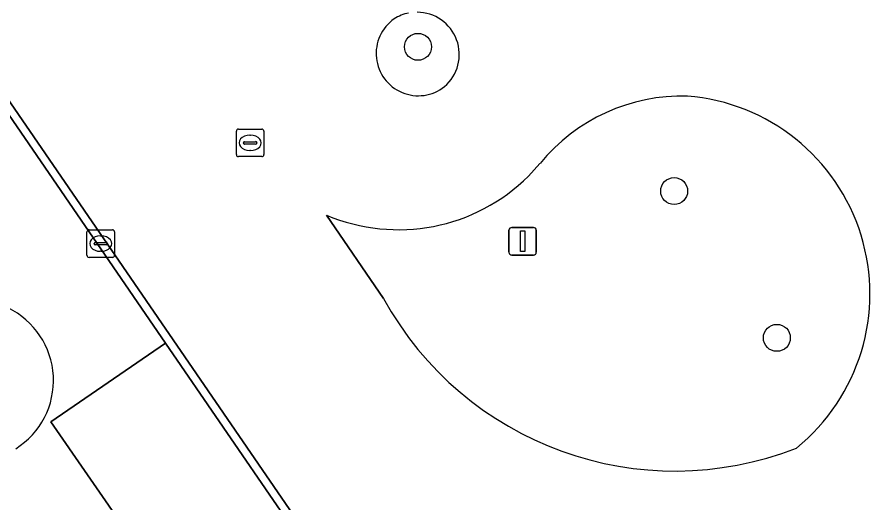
# Model space of a CAD drawing. Extents: x 155275 to 156265, y 382654 to 383635.
# Drawn here: x 155882.78 to 155913.77, y 383152.82 to 383170.46 of the extents above; entities that cross this region are included whole.
import ezdxf

# ---------------------------------------------------------------- set-up
doc = ezdxf.new("R2010")
doc.units = 0
for name, color, linetype in [('IMGEO_Boom', 7, 'Continuous'), ('IMGEO_Groenvoorziening', 7, 'Continuous'), ('IMGEO_Kolk', 7, 'Continuous'), ('IMGEO_Lichtmast', 7, 'Continuous'), ('IMGEO_Parkeervlak_open', 7, 'Continuous'), ('IMGEO_Voetpad_gesloten', 7, 'Continuous'), ('IMGEO_Voetpad_open', 7, 'Continuous')]:
    doc.layers.add(name, color=color, linetype=linetype)

msp = doc.modelspace()

# ---------------------------------------------------------------- linework, layer by layer
at = {"layer": 'IMGEO_Boom'}
for centre in [(155897.348, 383169.38), (155906.656, 383164.141), (155910.387, 383158.813)]:
    msp.add_circle(centre, 0.489, dxfattribs=at)
at = {"layer": 'IMGEO_Groenvoorziening'}
for points in [[(155901.782, 383165.148), (155901.363, 383164.688)], [(155894.026, 383163.271), (155896.096, 383160.243)]]:
    msp.add_lwpolyline(points, dxfattribs=at)
for centre, radius, start, end in [((155897.304, 383169.123), 1.512, 101.198, 122.7806), ((155897.313, 383169.1), 1.537, 310.7117, 89.8696), ((155897.362, 383169.136), 1.533, 124.8788, 308.4348), ((155906.963, 383160.883), 6.71, 88.4935, 140.5362), ((155906.566, 383160.411), 7.203, 308.9802, 85.4382), ((155896.641, 383169.434), 6.695, 247.01, 314.852), ((155881.18, 383157.265), 2.927, 302.1855, 125.1512), ((155906.685, 383166.059), 12.081, 208.7775, 291.4176)]:
    msp.add_arc(centre, radius, start, end, dxfattribs=at)
at = {"layer": 'IMGEO_Kolk'}
for p, q in [((155890.751, 383165.467), (155890.751, 383166.319)), ((155890.826, 383166.393), (155891.678, 383166.393)), ((155891.752, 383166.319), (155891.752, 383165.467)), ((155891.01, 383165.887), (155891.01, 383165.899)), ((155891.053, 383165.936), (155891.451, 383165.936)), ((155891.239, 383166.173), (155891.264, 383166.173)), ((155891.494, 383165.899), (155891.494, 383165.887)), ((155891.448, 383165.85), (155891.05, 383165.85)), ((155891.262, 383165.613), (155891.237, 383165.613)), ((155891.678, 383165.393), (155890.826, 383165.393)), ((155885.324, 383161.809), (155885.324, 383162.661)), ((155885.399, 383162.735), (155886.251, 383162.735)), ((155885.812, 383162.515), (155885.837, 383162.515)), ((155886.325, 383162.661), (155886.325, 383161.809)), ((155885.583, 383162.229), (155885.583, 383162.241)), ((155886.021, 383162.192), (155885.623, 383162.192)), ((155885.626, 383162.278), (155886.024, 383162.278)), ((155886.067, 383162.241), (155886.067, 383162.229)), ((155885.835, 383161.955), (155885.81, 383161.955)), ((155886.251, 383161.735), (155885.399, 383161.735))]:
    msp.add_line(p, q, dxfattribs=at)
for points in [[(155890.751, 383165.467), (155890.751, 383166.319)], [(155890.826, 383166.393), (155891.678, 383166.393)], [(155891.752, 383166.319), (155891.752, 383165.467)], [(155891.678, 383165.393), (155890.826, 383165.393)], [(155885.324, 383161.809), (155885.324, 383162.661)], [(155885.399, 383162.735), (155886.251, 383162.735)], [(155886.325, 383162.661), (155886.325, 383161.809)], [(155886.251, 383161.735), (155885.399, 383161.735)]]:
    msp.add_lwpolyline(points, dxfattribs=at)
for centre, radius, start, end in [((155890.828, 383166.317), 0.0765, 91.552, 178.448), ((155890.828, 383166.317), 0.0765, 91.552, 178.448), ((155891.676, 383166.317), 0.0765, 1.552, 88.448), ((155891.676, 383166.317), 0.0765, 1.552, 88.448), ((155891.05, 383165.896), 0.0403, 85.8775, 175.7526), ((155891.455, 383165.898), 0.0386, 1.7309, 96.639), ((155891.047, 383165.886), 0.0366, 178.938, 274.7102), ((155891.451, 383165.893), 0.043, 264.8664, 352.4533), ((155890.828, 383165.469), 0.0765, 181.552, 268.448), ((155890.828, 383165.469), 0.0765, 181.552, 268.448), ((155891.676, 383165.469), 0.0765, 271.552, 358.448), ((155891.676, 383165.469), 0.0765, 271.552, 358.448), ((155885.401, 383162.659), 0.0765, 91.552, 178.448), ((155885.401, 383162.659), 0.0765, 91.552, 178.448), ((155886.249, 383162.659), 0.0765, 1.552, 88.448), ((155886.249, 383162.659), 0.0765, 1.552, 88.448), ((155885.623, 383162.238), 0.0403, 85.8775, 175.7526), ((155885.62, 383162.228), 0.0366, 178.938, 274.7102), ((155886.024, 383162.235), 0.043, 264.8664, 352.4533), ((155886.028, 383162.24), 0.0386, 1.7309, 96.639), ((155885.401, 383161.811), 0.0765, 181.552, 268.448), ((155885.401, 383161.811), 0.0765, 181.552, 268.448), ((155886.249, 383161.811), 0.0765, 271.552, 358.448), ((155886.249, 383161.811), 0.0765, 271.552, 358.448)]:
    msp.add_arc(centre, radius, start, end, dxfattribs=at)
for centre, major_axis, ratio, start_param, end_param in [((155891.238, 383165.893), (-0.387, 0.002), 0.722429, 4.712389, 7.853982), ((155891.263, 383165.893), (-0.39, 0.002), 0.717154, 1.570796, 4.712389), ((155885.811, 383162.235), (-0.387, 0.002), 0.722429, 4.712389, 7.853982), ((155885.836, 383162.235), (-0.39, 0.002), 0.717154, 1.570796, 4.712389)]:
    msp.add_ellipse(centre, major_axis=major_axis, ratio=ratio, start_param=start_param, end_param=end_param, dxfattribs=at)
at = {"layer": 'IMGEO_Lichtmast'}
for p, q in [((155900.756, 383162.82), (155901.546, 383162.82)), ((155901.546, 383162.82), (155900.756, 383162.82)), ((155900.656, 383161.92), (155900.656, 383162.72)), ((155900.656, 383162.72), (155900.656, 383161.92)), ((155901.646, 383162.72), (155901.646, 383161.92)), ((155901.646, 383161.92), (155901.646, 383162.72)), ((155901.546, 383161.82), (155900.756, 383161.82)), ((155900.756, 383161.82), (155901.546, 383161.82))]:
    msp.add_line(p, q, dxfattribs=at)
msp.add_lwpolyline([(155901.076, 383162.695), (155901.226, 383162.695), (155901.226, 383161.945), (155901.076, 383161.945), (155901.076, 383162.695)], dxfattribs=at)
for centre, start, end in [((155900.756, 383162.72), 90, 180), ((155900.756, 383162.72), 90, 180), ((155901.546, 383162.72), 0, 90), ((155901.546, 383162.72), 360, 90), ((155900.756, 383161.92), 180, 270), ((155900.756, 383161.92), 180, 270), ((155901.546, 383161.92), 270, 0), ((155901.546, 383161.92), 270, 0)]:
    msp.add_arc(centre, 0.1, start, end, dxfattribs=at)
at = {"layer": 'IMGEO_Parkeervlak_open'}
msp.add_lwpolyline([(155888.175, 383158.621), (155884.006, 383155.767), (155888.221, 383149.67), (155892.366, 383152.518)], close=True, dxfattribs=at)
at = {"layer": 'IMGEO_Voetpad_gesloten'}
msp.add_lwpolyline([(155871.109, 383183.464), (155874.788, 383178.108), (155880.716, 383169.479), (155888.175, 383158.621), (155892.366, 383152.518), (155893.887, 383150.305), (155899.543, 383142.071), (155899.849, 383142.147), (155871.428, 383183.534)], close=True, dxfattribs=at)
at = {"layer": 'IMGEO_Voetpad_open'}
msp.add_lwpolyline([(155888.175, 383158.621), (155880.716, 383169.479), (155879.028, 383168.327), (155876.566, 383166.646), (155870.622, 383175.31), (155874.788, 383178.108), (155871.109, 383183.464), (155871.428, 383183.534), (155899.849, 383142.147), (155899.543, 383142.071), (155894.4, 383140.695), (155889.735, 383147.467), (155893.887, 383150.305), (155892.366, 383152.518), (155888.221, 383149.67), (155884.006, 383155.767)], close=True, dxfattribs=at)
for points in [[(155901.363, 383164.688), (155901.782, 383165.148)], [(155896.096, 383160.243), (155894.026, 383163.271)]]:
    msp.add_lwpolyline(points, dxfattribs=at)
for centre, radius, start, end in [((155897.304, 383169.123), 1.512, 101.198, 122.7806), ((155897.313, 383169.1), 1.537, 310.7117, 89.8696), ((155897.362, 383169.136), 1.533, 124.8788, 308.4348), ((155906.963, 383160.883), 6.71, 88.4935, 140.5362), ((155906.566, 383160.411), 7.203, 308.9802, 85.4382), ((155896.641, 383169.434), 6.695, 247.01, 314.852), ((155881.18, 383157.265), 2.927, 302.1855, 125.1512), ((155906.685, 383166.059), 12.081, 208.7775, 291.4176)]:
    msp.add_arc(centre, radius, start, end, dxfattribs=at)

doc.saveas('drawing.dxf')
